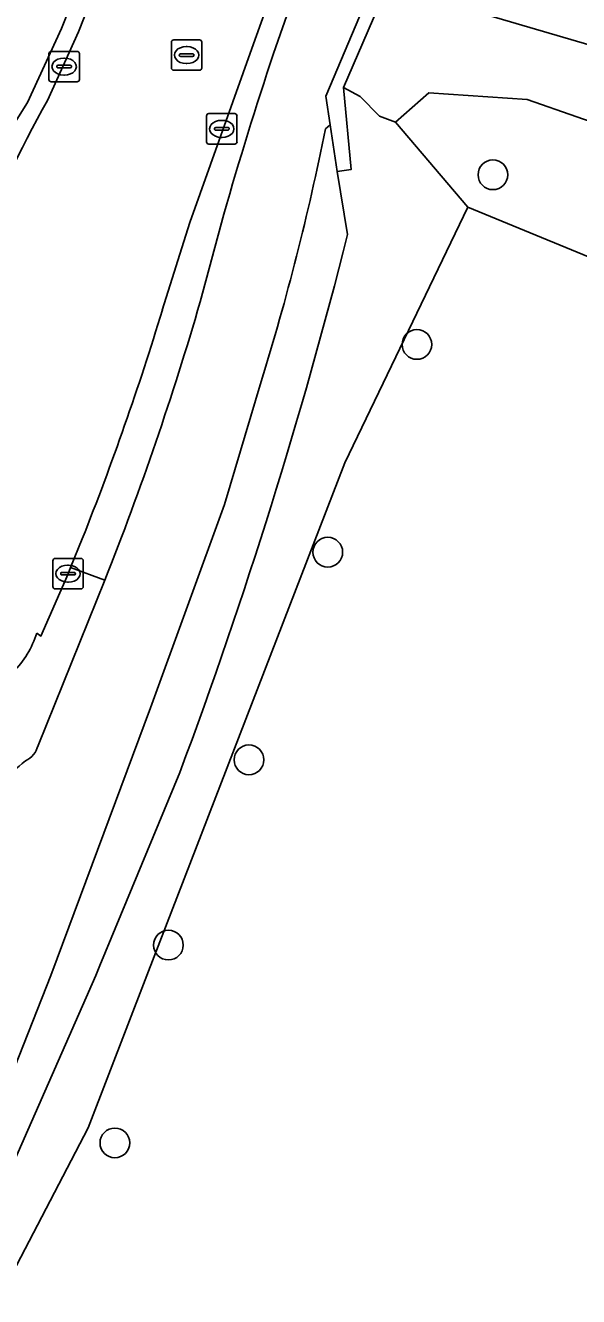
# Model space of a CAD drawing. Extents: x 162722 to 165104, y 384719 to 386284.
# Drawn here: x 164799.84 to 164818.05, y 385489.43 to 385531.26 of the extents above; entities that cross this region are included whole.
import ezdxf

# ---------------------------------------------------------------- set-up
doc = ezdxf.new("R2010")
doc.units = 0
for name, color, linetype in [('IMGEO_Boom', 7, 'Continuous'), ('IMGEO_Fietspad_gesloten', 7, 'Continuous'), ('IMGEO_Gemengd_bos', 7, 'Continuous'), ('IMGEO_Groenvoorziening', 7, 'Continuous'), ('IMGEO_Kolk', 7, 'Continuous'), ('IMGEO_Meer_plas_ven_vijver', 7, 'Continuous'), ('IMGEO_Muur', 7, 'Continuous'), ('IMGEO_Oever', 7, 'Continuous'), ('IMGEO_Rijbaan_lokaal_gesloten', 7, 'Continuous'), ('IMGEO_Rioolput', 7, 'Continuous'), ('IMGEO_Verkeerseiland_open', 7, 'Continuous')]:
    doc.layers.add(name, color=color, linetype=linetype)

msp = doc.modelspace()

# ---------------------------------------------------------------- linework, layer by layer
at = {"layer": 'IMGEO_Boom'}
for centre in [(164815.228, 385526.341), (164812.727, 385520.758), (164809.793, 385513.924), (164807.2, 385507.092), (164804.548, 385500.997), (164802.786, 385494.488)]:
    msp.add_circle(centre, 0.489, dxfattribs=at)
at = {"layer": 'IMGEO_Fietspad_gesloten'}
for points in [[(164790.148, 385509.836), (164790.747, 385511.168), (164792.292, 385514.155), (164793.158, 385515.803), (164797.129, 385524.189), (164798.81, 385526.99), (164799.916, 385528.716), (164801.031, 385531.154), (164801.876, 385533.294), (164802.838, 385535.73), (164800.189, 385536.669), (164799.187, 385534.596), (164799.033, 385534.201), (164798.534, 385533.542), (164798.562, 385532.895), (164797.814, 385530.841)], [(164809.715, 385527.857), (164809.875, 385527.981), (164809.731, 385528.924), (164811.329, 385532.719), (164809.117, 385533.504), (164808.008, 385530.326)], [(164806.374, 385525.049), (164805.596, 385522.161)], [(164784.431, 385458.651), (164790.236, 385473.42), (164793.096, 385480.757), (164798.138, 385493.569), (164800.68, 385500), (164803.957, 385508.798), (164806.396, 385515.488), (164807.596, 385519.535)], [(164802.459, 385513.002), (164800.257, 385507.564)]]:
    msp.add_lwpolyline(points, dxfattribs=at)
for centre, radius, start, end in [((164926.6, 385490.713), 125.033, 161.52927, 164.06091), ((164729.672, 385543.807), 81.617, 342.6989, 348.73021), ((164704.793, 385551.57), 105.005, 338.4512, 343.73566), ((164799.546, 385507.727), 0.73, 293.9603, 347.1027), ((164797.953, 385508.996), 2.704, 267.9569, 314.2959)]:
    msp.add_arc(centre, radius, start, end, dxfattribs=at)
at = {"layer": 'IMGEO_Gemengd_bos'}
msp.add_lwpolyline([(164841.528, 385514.111), (164814.407, 385525.273), (164810.352, 385516.865), (164803.842, 385500), (164801.906, 385494.983), (164798.155, 385487.799), (164796.011, 385480.289), (164799.259, 385478.503), (164800.183, 385477.995), (164837.931, 385469.09)], dxfattribs=at)
at = {"layer": 'IMGEO_Groenvoorziening'}
for points in [[(164804.924, 385506.676), (164802.296, 385500.323), (164802.154, 385500), (164796.914, 385488.093), (164794.612, 385479.784), (164796.38, 385479.216), (164800.183, 385477.995), (164799.259, 385478.503), (164796.011, 385480.289), (164798.155, 385487.799), (164801.906, 385494.983), (164803.842, 385500), (164810.352, 385516.865), (164814.407, 385525.273), (164812.024, 385528.07), (164811.491, 385528.274), (164810.864, 385528.913), (164810.314, 385529.21), (164810.562, 385526.513), (164810.107, 385526.454), (164810.445, 385524.371)], [(164828.991, 385526.082), (164822.283, 385527.484), (164819.624, 385527.675), (164816.356, 385528.815), (164813.116, 385529.036), (164812.024, 385528.07), (164814.407, 385525.273), (164841.528, 385514.111)], [(164810.445, 385524.371), (164810.107, 385526.454), (164809.875, 385527.981), (164809.715, 385527.857)], [(164807.596, 385519.535), (164806.396, 385515.488), (164803.957, 385508.798), (164800.68, 385500), (164798.138, 385493.569), (164793.096, 385480.757), (164790.236, 385473.42), (164784.431, 385458.651), (164777.36, 385441.036), (164769.554, 385421.155), (164761.995, 385401.927), (164755.58, 385385.684), (164748.728, 385368.439), (164735.75, 385335.398), (164732.296, 385326.605), (164733.751, 385325.972), (164738.332, 385326.157), (164739.12, 385326.362), (164739.277, 385326.762), (164738.472, 385326.54)], [(164800.257, 385507.564), (164802.459, 385513.002), (164801.331, 385513.42), (164801.244, 385513.217), (164800.354, 385511.166), (164800.214, 385511.258)], [(164793.461, 385471.805), (164796.38, 385479.216), (164794.612, 385479.784), (164796.914, 385488.093), (164802.154, 385500), (164802.296, 385500.323), (164804.924, 385506.676)]]:
    msp.add_lwpolyline(points, dxfattribs=at)
for centre, radius, start, end in [((164729.672, 385543.807), 81.617, 342.6989, 348.73021), ((164645.767, 385566.043), 169.869, 339.54396, 345.79925), ((164645.767, 385566.043), 169.869, 339.54396, 345.79925), ((164797.261, 385512.183), 3.094, 314.6282, 342.6035), ((164799.546, 385507.727), 0.73, 293.9603, 347.1027), ((164797.953, 385508.996), 2.704, 267.9569, 314.2959)]:
    msp.add_arc(centre, radius, start, end, dxfattribs=at)
at = {"layer": 'IMGEO_Kolk'}
for p, q in [((164800.691, 385530.4), (164801.543, 385530.4)), ((164800.616, 385529.474), (164800.616, 385530.326)), ((164800.918, 385529.943), (164801.316, 385529.943)), ((164801.104, 385530.18), (164801.129, 385530.18)), ((164801.617, 385530.326), (164801.617, 385529.474)), ((164800.875, 385529.894), (164800.875, 385529.906)), ((164801.313, 385529.857), (164800.915, 385529.857)), ((164801.127, 385529.62), (164801.102, 385529.62)), ((164801.359, 385529.906), (164801.359, 385529.894)), ((164801.543, 385529.4), (164800.691, 385529.4)), ((164805.804, 385527.426), (164805.804, 385528.278)), ((164805.879, 385528.352), (164806.731, 385528.352)), ((164806.805, 385528.278), (164806.805, 385527.426)), ((164806.063, 385527.846), (164806.063, 385527.858)), ((164806.106, 385527.895), (164806.504, 385527.895)), ((164806.292, 385528.132), (164806.317, 385528.132)), ((164806.547, 385527.858), (164806.547, 385527.846)), ((164806.501, 385527.809), (164806.103, 385527.809)), ((164806.315, 385527.572), (164806.29, 385527.572)), ((164806.731, 385527.352), (164805.879, 385527.352)), ((164800.744, 385512.791), (164800.744, 385513.643)), ((164800.819, 385513.717), (164801.671, 385513.717)), ((164801.745, 385513.643), (164801.745, 385512.791)), ((164801.003, 385513.211), (164801.003, 385513.223)), ((164801.046, 385513.26), (164801.444, 385513.26)), ((164801.232, 385513.497), (164801.257, 385513.497)), ((164801.487, 385513.223), (164801.487, 385513.211)), ((164801.441, 385513.174), (164801.043, 385513.174)), ((164801.255, 385512.937), (164801.23, 385512.937)), ((164801.671, 385512.717), (164800.819, 385512.717))]:
    msp.add_line(p, q, dxfattribs=at)
for points in [[(164800.691, 385530.4), (164801.543, 385530.4)], [(164800.616, 385529.474), (164800.616, 385530.326)], [(164801.617, 385530.326), (164801.617, 385529.474)], [(164801.543, 385529.4), (164800.691, 385529.4)], [(164805.804, 385527.426), (164805.804, 385528.278)], [(164805.879, 385528.352), (164806.731, 385528.352)], [(164806.805, 385528.278), (164806.805, 385527.426)], [(164806.731, 385527.352), (164805.879, 385527.352)], [(164800.744, 385512.791), (164800.744, 385513.643)], [(164800.819, 385513.717), (164801.671, 385513.717)], [(164801.745, 385513.643), (164801.745, 385512.791)], [(164801.671, 385512.717), (164800.819, 385512.717)]]:
    msp.add_lwpolyline(points, dxfattribs=at)
for centre, radius, start, end in [((164800.693, 385530.324), 0.0765, 91.552, 178.448), ((164800.693, 385530.324), 0.0765, 91.552, 178.448), ((164801.541, 385530.324), 0.0765, 1.552, 88.448), ((164801.541, 385530.324), 0.0765, 1.552, 88.448), ((164800.915, 385529.903), 0.0403, 85.8775, 175.7526), ((164801.32, 385529.905), 0.0386, 1.7309, 96.639), ((164800.912, 385529.893), 0.0366, 178.938, 274.7102), ((164801.316, 385529.9), 0.043, 264.8664, 352.4533), ((164800.693, 385529.476), 0.0765, 181.552, 268.448), ((164800.693, 385529.476), 0.0765, 181.552, 268.448), ((164801.541, 385529.476), 0.0765, 271.552, 358.448), ((164801.541, 385529.476), 0.0765, 271.552, 358.448), ((164805.881, 385528.276), 0.0765, 91.552, 178.448), ((164805.881, 385528.276), 0.0765, 91.552, 178.448), ((164806.729, 385528.276), 0.0765, 1.552, 88.448), ((164806.729, 385528.276), 0.0765, 1.552, 88.448), ((164806.103, 385527.855), 0.0403, 85.8775, 175.7526), ((164806.1, 385527.845), 0.0366, 178.938, 274.7102), ((164806.504, 385527.852), 0.043, 264.8664, 352.4533), ((164806.508, 385527.857), 0.0386, 1.7309, 96.639), ((164805.881, 385527.428), 0.0765, 181.552, 268.448), ((164805.881, 385527.428), 0.0765, 181.552, 268.448), ((164806.729, 385527.428), 0.0765, 271.552, 358.448), ((164806.729, 385527.428), 0.0765, 271.552, 358.448), ((164800.821, 385513.641), 0.0765, 91.552, 178.448), ((164800.821, 385513.641), 0.0765, 91.552, 178.448), ((164801.669, 385513.641), 0.0765, 1.552, 88.448), ((164801.669, 385513.641), 0.0765, 1.552, 88.448), ((164801.043, 385513.22), 0.0403, 85.8775, 175.7526), ((164801.04, 385513.21), 0.0366, 178.938, 274.7102), ((164801.444, 385513.217), 0.043, 264.8664, 352.4533), ((164801.448, 385513.222), 0.0386, 1.7309, 96.639), ((164800.821, 385512.793), 0.0765, 181.552, 268.448), ((164800.821, 385512.793), 0.0765, 181.552, 268.448), ((164801.669, 385512.793), 0.0765, 271.552, 358.448), ((164801.669, 385512.793), 0.0765, 271.552, 358.448)]:
    msp.add_arc(centre, radius, start, end, dxfattribs=at)
for centre, major_axis, ratio, start_param, end_param in [((164801.103, 385529.9), (-0.387, 0.002), 0.722429, 4.712389, 7.853982), ((164801.128, 385529.9), (-0.39, 0.002), 0.717154, 1.570796, 4.712389), ((164806.291, 385527.852), (-0.387, 0.002), 0.722429, 4.712389, 7.853982), ((164806.316, 385527.852), (-0.39, 0.002), 0.717154, 1.570796, 4.712389), ((164801.231, 385513.217), (-0.387, 0.002), 0.722429, 4.712389, 7.853982), ((164801.256, 385513.217), (-0.39, 0.002), 0.717154, 1.570796, 4.712389)]:
    msp.add_ellipse(centre, major_axis=major_axis, ratio=ratio, start_param=start_param, end_param=end_param, dxfattribs=at)
at = {"layer": 'IMGEO_Meer_plas_ven_vijver'}
msp.add_lwpolyline([(164698.314, 385577.949), (164736.99, 385562.485), (164754.131, 385555.631), (164796.857, 385537.94), (164798.367, 385537.315), (164799.765, 385536.82), (164800.189, 385536.669), (164802.838, 385535.73), (164803.362, 385535.544), (164808.455, 385533.738), (164809.117, 385533.504), (164811.329, 385532.719), (164811.753, 385532.569), (164833.379, 385526.229)], dxfattribs=at)
at = {"layer": 'IMGEO_Muur'}
msp.add_lwpolyline([(164810.314, 385529.21), (164811.753, 385532.569), (164811.329, 385532.719), (164809.731, 385528.924), (164809.875, 385527.981), (164810.107, 385526.454), (164810.562, 385526.513)], close=True, dxfattribs=at)
at = {"layer": 'IMGEO_Oever'}
for points in [[(164811.753, 385532.569), (164810.314, 385529.21), (164810.864, 385528.913), (164811.491, 385528.274), (164812.024, 385528.07), (164813.116, 385529.036), (164816.356, 385528.815), (164819.624, 385527.675), (164822.283, 385527.484), (164828.991, 385526.082)], [(164837.375, 385522.401), (164839.6, 385519.933), (164841.908, 385516.026), (164842.014, 385515.217), (164842.68, 385514.756), (164843.45, 385515.82), (164843.803, 385516.608), (164843.803, 385517.125), (164842.961, 385518.566), (164840.569, 385521.393), (164836.71, 385524.221), (164833.379, 385526.229), (164811.753, 385532.569)]]:
    msp.add_lwpolyline(points, dxfattribs=at)
at = {"layer": 'IMGEO_Rijbaan_lokaal_gesloten'}
for points in [[(164805.252, 385524.774), (164807.35, 385530.645), (164808.455, 385533.738), (164803.362, 385535.544), (164802.378, 385533.051), (164801.586, 385531.045), (164800.567, 385528.789)], [(164804.348, 385521.892), (164805.252, 385524.774)], [(164800.214, 385511.258), (164800.354, 385511.166), (164801.244, 385513.217), (164801.331, 385513.42), (164801.713, 385514.363)]]:
    msp.add_lwpolyline(points, dxfattribs=at)
for centre, radius, start, end in [((164841.706, 385506.003), 47.028, 151.0187, 157.8813), ((164711.779, 385550.064), 96.761, 338.34863, 343.07331), ((164797.261, 385512.183), 3.094, 314.6282, 342.6035)]:
    msp.add_arc(centre, radius, start, end, dxfattribs=at)
at = {"layer": 'IMGEO_Rioolput'}
for p, q in [((164804.722, 385530.78), (164805.574, 385530.78)), ((164804.647, 385529.854), (164804.647, 385530.706)), ((164805.135, 385530.56), (164805.16, 385530.56)), ((164805.648, 385530.706), (164805.648, 385529.854)), ((164804.906, 385530.274), (164804.906, 385530.286)), ((164805.344, 385530.237), (164804.946, 385530.237)), ((164804.949, 385530.323), (164805.347, 385530.323)), ((164805.158, 385530), (164805.133, 385530)), ((164805.39, 385530.286), (164805.39, 385530.274)), ((164805.574, 385529.78), (164804.722, 385529.78))]:
    msp.add_line(p, q, dxfattribs=at)
for points in [[(164804.722, 385530.78), (164805.574, 385530.78)], [(164804.647, 385529.854), (164804.647, 385530.706)], [(164805.648, 385530.706), (164805.648, 385529.854)], [(164805.574, 385529.78), (164804.722, 385529.78)]]:
    msp.add_lwpolyline(points, dxfattribs=at)
for centre, radius, start, end in [((164804.724, 385530.704), 0.0765, 91.552, 178.448), ((164804.724, 385530.704), 0.0765, 91.552, 178.448), ((164805.572, 385530.704), 0.0765, 1.552, 88.448), ((164805.572, 385530.704), 0.0765, 1.552, 88.448), ((164804.946, 385530.283), 0.0403, 85.8775, 175.7526), ((164804.943, 385530.273), 0.0366, 178.938, 274.7102), ((164805.347, 385530.28), 0.043, 264.8664, 352.4533), ((164805.351, 385530.285), 0.0386, 1.7309, 96.639), ((164804.724, 385529.856), 0.0765, 181.552, 268.448), ((164804.724, 385529.856), 0.0765, 181.552, 268.448), ((164805.572, 385529.856), 0.0765, 271.552, 358.448), ((164805.572, 385529.856), 0.0765, 271.552, 358.448)]:
    msp.add_arc(centre, radius, start, end, dxfattribs=at)
for centre, major_axis, ratio, start_param, end_param in [((164805.134, 385530.28), (-0.387, 0.002), 0.722429, 4.712389, 7.853982), ((164805.159, 385530.28), (-0.39, 0.002), 0.717154, 1.570796, 4.712389)]:
    msp.add_ellipse(centre, major_axis=major_axis, ratio=ratio, start_param=start_param, end_param=end_param, dxfattribs=at)
at = {"layer": 'IMGEO_Verkeerseiland_open'}
for points in [[(164800.567, 385528.789), (164801.586, 385531.045), (164802.378, 385533.051), (164803.362, 385535.544), (164802.838, 385535.73), (164801.876, 385533.294), (164801.031, 385531.154), (164799.916, 385528.716), (164798.81, 385526.99), (164797.129, 385524.189)], [(164808.008, 385530.326), (164809.117, 385533.504), (164808.455, 385533.738), (164807.35, 385530.645), (164805.252, 385524.774), (164804.348, 385521.892)], [(164805.596, 385522.161), (164806.374, 385525.049)], [(164801.713, 385514.363), (164801.331, 385513.42)], [(164801.331, 385513.42), (164802.459, 385513.002)]]:
    msp.add_lwpolyline(points, dxfattribs=at)
for centre, radius, start, end in [((164926.6, 385490.713), 125.033, 161.52927, 164.06091), ((164841.706, 385506.003), 47.028, 151.0187, 157.8813), ((164704.793, 385551.57), 105.005, 338.4512, 343.73566), ((164711.779, 385550.064), 96.761, 338.34863, 343.07331)]:
    msp.add_arc(centre, radius, start, end, dxfattribs=at)

doc.saveas('drawing.dxf')
